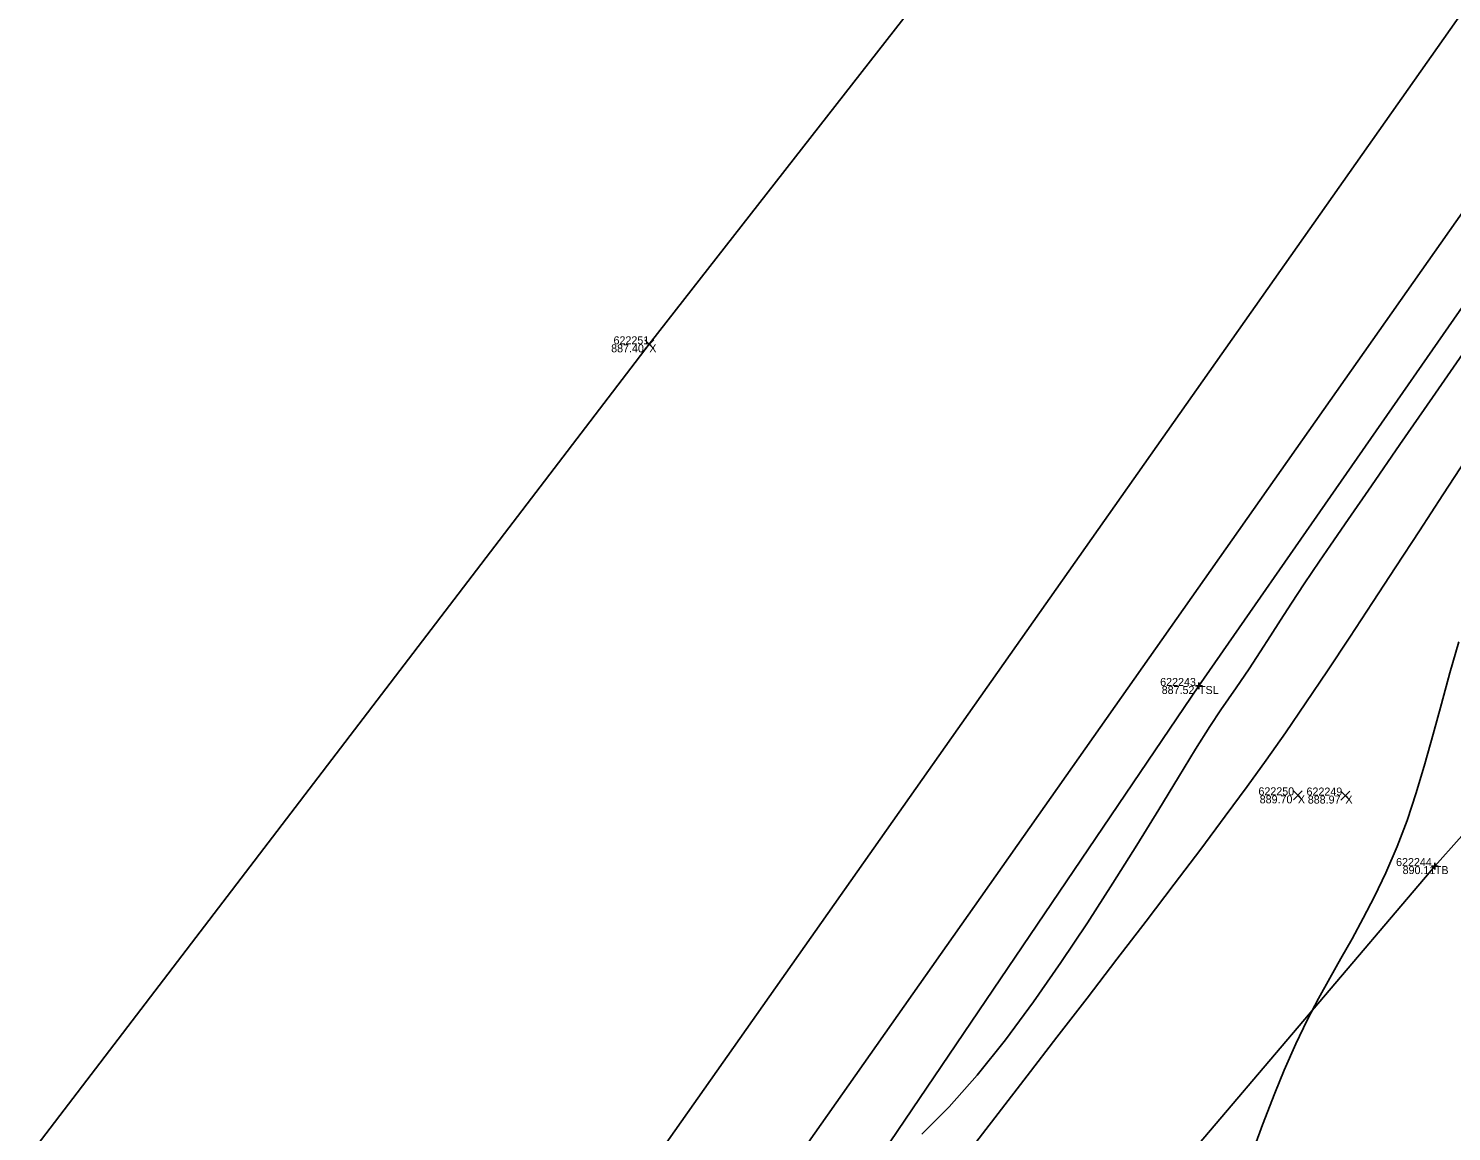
# Model space of a CAD drawing. Extents: x 1957117 to 1971063, y 701601 to 715861.
# Drawn here: x 1964455.7 to 1964517.9, y 708236.9 to 708285.1 of the extents above; entities that cross this region are included whole.
import ezdxf

# ---------------------------------------------------------------- set-up
doc = ezdxf.new("R2010")
doc.units = 0
for name, color, linetype in [('AP_X_Lights', 7, 'Continuous'), ('DT_X_Break_Line', 7, 'Continuous'), ('DT_X_Contour_Major', 7, 'Continuous'), ('DT_X_Contour_Minor', 7, 'Continuous'), ('DT_X_TIN_Hull', 7, 'Continuous'), ('PV_P_Drive', 7, 'Continuous'), ('PV_P_Shoulder', 7, 'Continuous'), ('RS_Raster1', 7, 'Continuous'), ('RW_X_Esmt_RR', 7, 'Continuous'), ('SC_Scratch1', 7, 'Continuous'), ('SC_Shading5', 7, 'Continuous')]:
    doc.layers.add(name, color=color, linetype=linetype)

msp = doc.modelspace()

# ---------------------------------------------------------------- linework, layer by layer
at = {"layer": 'AP_X_Lights'}
for p, q in [((1964482.618, 708271.146), (1964483.006, 708271.536)), ((1964482.618, 708271.536), (1964483.006, 708271.146)), ((1964510.98, 708251.429), (1964511.368, 708251.819)), ((1964510.98, 708251.819), (1964511.368, 708251.429)), ((1964513.058, 708251.419), (1964513.446, 708251.809)), ((1964513.058, 708251.809), (1964513.446, 708251.419))]:
    msp.add_line(p, q, dxfattribs=at)
at = {"layer": 'DT_X_Break_Line'}
for points in [[(1965027.084, 708795.395), (1964985.769, 708768.725), (1964951.036, 708742.62), (1964905.566, 708706.423), (1964871.901, 708678.374), (1964831.983, 708645.313), (1964782.922, 708598.307), (1964751.996, 708567.82), (1964719.389, 708526.502), (1964685.037, 708487.314), (1964653.423, 708447.943), (1964627.715, 708415.247), (1964594.051, 708377.643), (1964565.802, 708337.308), (1964534.904, 708296.781), (1964506.85, 708256.405), (1964478.704, 708214.875), (1964453.755, 708170.775)], [(1964459.419, 708166.066), (1964484.47, 708210.071), (1964517.163, 708248.532), (1964551.272, 708286.883), (1964576.637, 708328.512), (1964605.613, 708370.101), (1964635.976, 708409.606), (1964662.807, 708439.954), (1964694.29, 708479.765), (1964724.075, 708520.081), (1964753.89, 708554.285), (1964794.454, 708592.201), (1964843.924, 708634.62), (1964878.394, 708661.199), (1964893.281, 708673.503), (1964913.837, 708697.422), (1964957.262, 708730.313), (1964994.166, 708761.913), (1965030.611, 708787.347)]]:
    msp.add_lwpolyline(points, dxfattribs=at)
at = {"layer": 'DT_X_Contour_Major'}
msp.add_lwpolyline([(1964518.208, 708258.33), (1964517.82, 708256.973), (1964517.452, 708255.624), (1964517.092, 708254.294), (1964516.729, 708252.994), (1964516.352, 708251.734), (1964515.951, 708250.527), (1964515.514, 708249.383), (1964515.013, 708248.232), (1964514.519, 708247.196), (1964514.028, 708246.247), (1964513.541, 708245.357), (1964513.054, 708244.496), (1964512.566, 708243.635), (1964512.076, 708242.746), (1964511.581, 708241.799), (1964511.08, 708240.765), (1964510.571, 708239.616), (1964510.162, 708238.602), (1964509.633, 708237.223), (1964509.008, 708235.543)], dxfattribs=at)
msp.add_lwpolyline([(1964518.208, 708258.33), (1964517.82, 708256.973), (1964517.452, 708255.624), (1964517.092, 708254.294), (1964516.729, 708252.994), (1964516.352, 708251.734), (1964515.951, 708250.527), (1964515.514, 708249.383), (1964515.013, 708248.232), (1964514.519, 708247.196), (1964514.028, 708246.247), (1964513.541, 708245.357), (1964513.054, 708244.496), (1964512.566, 708243.635), (1964512.076, 708242.746), (1964511.581, 708241.799), (1964511.08, 708240.765), (1964510.571, 708239.616), (1964510.162, 708238.602), (1964509.633, 708237.223), (1964509.008, 708235.543)], dxfattribs=at)
at = {"layer": 'DT_X_Contour_Minor'}
for points in [[(1964518.633, 708271.286), (1964517.059, 708269.017), (1964515.633, 708266.958), (1964514.391, 708265.16), (1964513.367, 708263.677), (1964512.596, 708262.558), (1964512.114, 708261.856), (1964511.449, 708260.871), (1964510.897, 708260.031), (1964510.418, 708259.287), (1964509.975, 708258.592), (1964509.53, 708257.899), (1964509.044, 708257.16), (1964508.48, 708256.328), (1964507.799, 708255.356), (1964507.321, 708254.639), (1964506.7, 708253.648), (1964505.951, 708252.424), (1964505.088, 708251.01), (1964504.128, 708249.449), (1964503.085, 708247.784), (1964501.974, 708246.057), (1964500.81, 708244.312), (1964499.609, 708242.592), (1964498.386, 708240.938), (1964497.155, 708239.394), (1964495.932, 708238.003), (1964494.732, 708236.808)], [(1964518.633, 708271.286), (1964517.059, 708269.017), (1964515.633, 708266.958), (1964514.391, 708265.16), (1964513.367, 708263.677), (1964512.596, 708262.558), (1964512.114, 708261.856), (1964511.449, 708260.871), (1964510.897, 708260.031), (1964510.418, 708259.287), (1964509.975, 708258.592), (1964509.53, 708257.899), (1964509.044, 708257.16), (1964508.48, 708256.328), (1964507.799, 708255.356), (1964507.321, 708254.639), (1964506.7, 708253.648), (1964505.951, 708252.424), (1964505.088, 708251.01), (1964504.128, 708249.449), (1964503.085, 708247.784), (1964501.974, 708246.057), (1964500.81, 708244.312), (1964499.609, 708242.592), (1964498.386, 708240.938), (1964497.155, 708239.394), (1964495.932, 708238.003), (1964494.732, 708236.808)], [(1964518.532, 708266.319), (1964517.517, 708264.759), (1964516.491, 708263.184), (1964515.463, 708261.609), (1964514.444, 708260.053), (1964513.441, 708258.533), (1964512.464, 708257.066), (1964511.523, 708255.67), (1964510.627, 708254.362), (1964509.784, 708253.161), (1964508.954, 708252.01), (1964507.994, 708250.706), (1964506.925, 708249.275), (1964505.766, 708247.741), (1964504.538, 708246.126), (1964503.261, 708244.457), (1964501.955, 708242.756), (1964500.64, 708241.048), (1964499.337, 708239.358), (1964498.066, 708237.708), (1964496.846, 708236.125)], [(1964518.532, 708266.319), (1964517.517, 708264.759), (1964516.491, 708263.184), (1964515.463, 708261.609), (1964514.444, 708260.053), (1964513.441, 708258.533), (1964512.464, 708257.066), (1964511.523, 708255.67), (1964510.627, 708254.362), (1964509.784, 708253.161), (1964508.954, 708252.01), (1964507.994, 708250.706), (1964506.925, 708249.275), (1964505.766, 708247.741), (1964504.538, 708246.126), (1964503.261, 708244.457), (1964501.955, 708242.756), (1964500.64, 708241.048), (1964499.337, 708239.358), (1964498.066, 708237.708), (1964496.846, 708236.125)]]:
    msp.add_lwpolyline(points, dxfattribs=at)
at = {"layer": 'DT_X_TIN_Hull'}
msp.add_lwpolyline([(1965229.433, 708962.489), (1965134.592, 708906.013), (1965052.016, 708851.054), (1965014.475, 708817.576), (1964976.735, 708786.46), (1964887.737, 708725.236), (1964864.332, 708707.968), (1964815.132, 708662.146), (1964740.088, 708569.631), (1964688.369, 708544.978), (1964659.827, 708507.43), (1964628.565, 708467.346), (1964565.251, 708398.915), (1964542.619, 708352.932), (1964514.455, 708311.914), (1964482.812, 708271.341), (1964453.052, 708232.416), (1964424.104, 708190.997), (1964395.101, 708149.619)], dxfattribs=at)
at = {"layer": 'PV_P_Drive'}
for p, q in [((1964506.704, 708256.405), (1964506.996, 708256.405)), ((1964506.85, 708256.551), (1964506.85, 708256.259)), ((1964506.85, 708256.405), (1964506.85, 708256.405)), ((1964517.017, 708248.532), (1964517.309, 708248.532)), ((1964517.163, 708248.678), (1964517.163, 708248.386)), ((1964517.163, 708248.532), (1964517.163, 708248.532))]:
    msp.add_line(p, q, dxfattribs=at)
at = {"layer": 'RW_X_Esmt_RR'}
for points in [[(1963697.364, 707102.392), (1963811.822, 707264.962), (1963799.822, 707265.288), (1964553.531, 708335.813)], [(1964082.273, 707657.005), (1964557.619, 708332.934)]]:
    msp.add_lwpolyline(points, dxfattribs=at)
at = {"layer": 'SC_Shading5'}
for points in [[(1963589.678, 706586.994), (1963626.625, 706689.548), (1963651.76, 706746.832), (1963668.09, 706778.596), (1963682.768, 706805.402), (1963734.424, 706911.594), (1963826.849, 707116.717), (1963877.258, 707215.645), (1963964.981, 707354.472), (1964070.526, 707509.355), (1964132.574, 707601.994), (1964163.9, 707642.169), (1964191.2, 707685.167), (1964278.98, 707807.131), (1964326.11, 707874.364), (1964396.427, 707968.962), (1964508.519, 708133.679), (1964655.588, 708336.552), (1964745.319, 708429.172), (1964840.327, 708522.317), (1964988.178, 708660.245), (1965089.796, 708739.041), (1965251.743, 708835.216), (1965415.807, 708922.048), (1965866.2, 709149.38), (1966173.543, 709294.131), (1966283.627, 709338.196), (1966534.003, 709419.214), (1966689.084, 709471.266), (1967008.468, 709641.817), (1967166.677, 709750.124), (1967422.113, 709931.083), (1967818.707, 710198.831), (1968187.021, 710459.852), (1968360.589, 710592.493), (1968496.543, 710707.847), (1968606.427, 710809.378), (1968733.391, 710937.091), (1968807.28, 711025.4), (1968843.008, 711077.094), (1968863.233, 711106.099), (1968909.747, 711171.311), (1968974.133, 711279.559), (1969130.932, 711546.915), (1969247.433, 711744.686), (1969402.714, 712016.424), (1969505.287, 712191.789), (1969666.311, 712460.805), (1969771.586, 712639.896), (1969880.058, 712820.917), (1969964.994, 712955.706), (1969990.005, 713000.084), (1970030.065, 713068.479)], [(1963609.915, 706579.703), (1963646.615, 706681.572), (1963671.193, 706737.585), (1963687.092, 706768.511), (1963701.884, 706795.526), (1963753.906, 706902.469), (1963846.249, 707107.41), (1963895.973, 707204.994), (1963982.966, 707342.667), (1964088.35, 707497.312), (1964150.015, 707589.379), (1964181.502, 707629.761), (1964209.024, 707673.109), (1964296.517, 707794.674), (1964343.552, 707861.772), (1964413.958, 707956.489), (1964526.123, 708121.313), (1964672.104, 708322.686), (1964760.576, 708414.006), (1964855.195, 708506.77), (1965002.134, 708643.847), (1965101.925, 708721.226), (1965262.272, 708816.451), (1965425.685, 708902.939), (1965875.63, 709130.044), (1966182.13, 709274.398), (1966290.944, 709317.954), (1966540.737, 709398.785), (1966697.632, 709451.445), (1967019.644, 709623.399), (1967178.971, 709732.471), (1967434.35, 709913.39), (1967830.945, 710181.14), (1968199.774, 710442.525), (1968374.086, 710575.735), (1968510.806, 710691.739), (1968621.36, 710793.889), (1968749.296, 710922.58), (1968824.413, 711012.355), (1968860.678, 711064.827), (1968880.812, 711093.701), (1968927.778, 711159.547), (1968992.655, 711268.62), (1969149.476, 711536.015), (1969266.039, 711733.891), (1969421.336, 712005.657), (1969523.8, 712180.835), (1969684.812, 712449.831), (1969790.084, 712628.917), (1969898.385, 712809.653), (1969983.474, 712944.685), (1970008.657, 712989.367), (1970048.626, 713057.607)]]:
    msp.add_spline(points, degree=3, dxfattribs=at)

# ---------------------------------------------------------------- texts
at = {"layer": 'PV_P_Shoulder'}
for s, p in [('887.40', (1964481.145, 708270.991)), ('887.52', (1964505.219, 708256.055)), ('889.70', (1964509.504, 708251.274)), ('888.97', (1964511.607, 708251.264)), ('890.11', (1964515.754, 708248.182))]:
    msp.add_text(s, height=0.35, dxfattribs=at).set_placement(p)
at = {"layer": 'RS_Raster1'}
for s, p in [('622251', (1964481.249, 708271.341)), ('622243', (1964505.153, 708256.405)), ('622250', (1964509.449, 708251.624)), ('622249', (1964511.552, 708251.614)), ('622244', (1964515.468, 708248.532))]:
    msp.add_text(s, height=0.35, dxfattribs=at).set_placement(p)
at = {"layer": 'SC_Scratch1'}
for s, p in [('X', (1964482.812, 708270.991)), ('TSL', (1964506.85, 708256.055)), ('X', (1964511.174, 708251.274)), ('X', (1964513.252, 708251.264)), ('TB', (1964517.163, 708248.182))]:
    msp.add_text(s, height=0.35, dxfattribs=at).set_placement(p)

doc.saveas('drawing.dxf')
